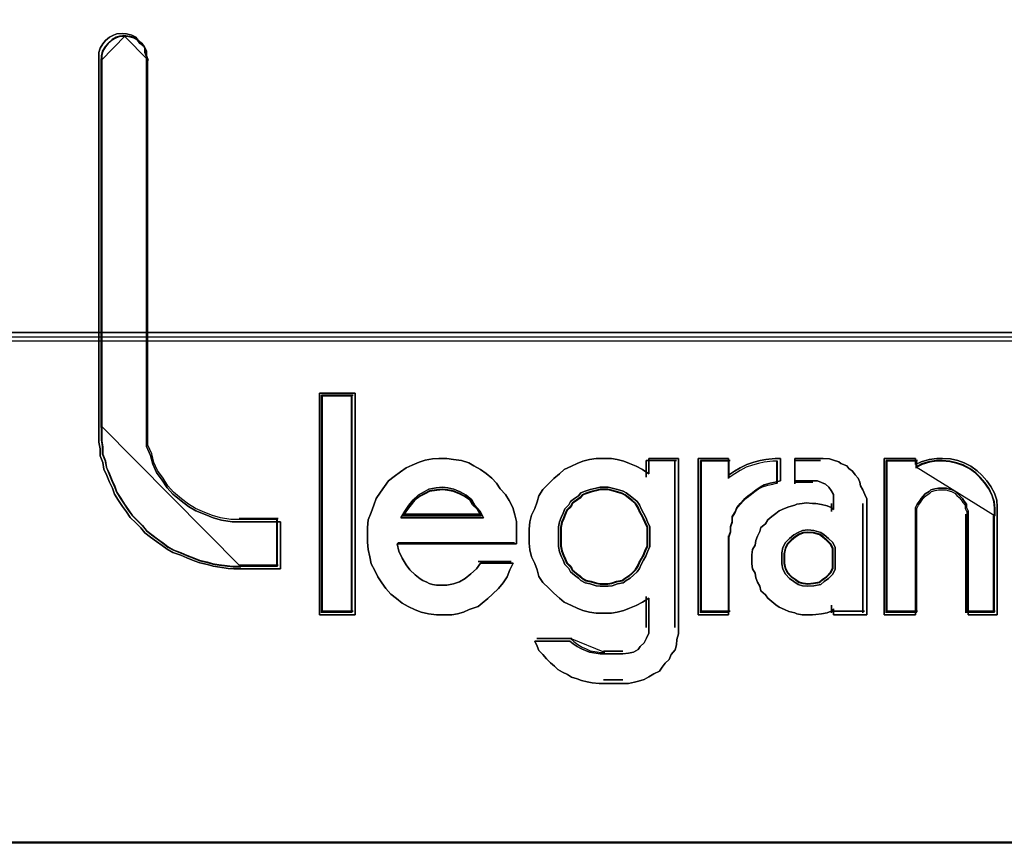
# Model space of a CAD drawing. Header units: millimetres. Extents: x -1290 to 1795, y -4192 to -1311.
# Tile 974 of 1056: x 1494.95 to 1497.07, y -2168.8 to -2167.03. Entities that reach past the tile are written whole.
import ezdxf

# ---------------------------------------------------------------- set-up
doc = ezdxf.new("R2010")
doc.units = ezdxf.units.MM
doc.layers.add('30', color=7, linetype='Continuous')
doc.layers.add('45', color=7, linetype='Continuous')
doc.layers.add('Aparatura', color=7, linetype='Continuous', lineweight=13)

# ---------------------------------------------------------------- blocks, each defined once
blk = doc.blocks.new('*U258')
at = {"layer": '30', "color": 7}
for points in [[(548.842747, -136.673578), (117.158256, -136.673578), (117.158256, -138.151425), (117.158256, -139.712923), (117.158256, -142.250357), (548.842747, -142.250357), (548.842747, -139.712923), (548.842747, -138.151425), (548.842747, -136.673578)], [(548.79978, -136.71667), (117.201224, -136.71667), (117.201224, -138.171678), (117.201224, -139.709045), (117.201224, -142.207266), (548.79978, -142.207266), (548.79978, -139.709045), (548.79978, -138.171678), (548.79978, -136.71667)], [(117.158256, -142.162378), (548.842747, -142.162378), (117.158256, -142.162378)]]:
    blk.add_lwpolyline(points, close=True, dxfattribs=at)
blk = doc.blocks.new('*U263')
at = {"layer": '45', "color": 7}
for points in [[(451.86441, -139.018069), (451.912638, -139.053511), (451.936752, -139.100768), (451.936752, -139.148025), (451.954837, -139.195281), (451.954837, -143.188464), (451.954837, -143.288884), (451.954837, -143.389304), (451.997037, -143.483817), (452.021151, -143.578331), (452.06335, -143.666937), (452.123635, -143.749636), (452.177892, -143.832335), (452.238177, -143.90322), (452.328604, -143.974105), (452.406975, -144.033175), (452.485345, -144.080432), (452.58783, -144.121781), (452.672229, -144.157224), (452.762656, -144.180852), (452.877198, -144.198573), (452.979682, -144.198573), (453.395649, -144.198573), (453.395649, -144.706582), (452.979682, -144.706582), (452.895283, -144.706582), (452.834998, -144.700675), (452.744571, -144.688861), (452.672229, -144.677046), (452.611944, -144.659325), (452.527545, -144.641604), (452.46726, -144.617976), (452.388889, -144.58844), (452.322576, -144.558905), (452.238177, -144.52937), (452.177892, -144.493927), (452.123635, -144.452578), (452.06335, -144.411228), (451.997037, -144.363971), (451.936752, -144.316715), (451.894552, -144.263551), (451.840296, -144.210388), (451.780011, -144.151317), (451.737811, -144.092246), (451.695612, -144.033175), (451.653412, -143.968197), (451.611213, -143.90322), (451.587099, -143.838242), (451.556956, -143.773264), (451.526814, -143.702379), (451.496671, -143.631494), (451.484614, -143.560609), (451.454472, -143.489724), (451.454472, -143.412932), (451.442415, -143.342048), (451.442415, -143.265256), (451.442415, -143.188464), (451.442415, -139.195281), (451.442415, -139.148025), (451.454472, -139.100768), (451.484614, -139.053511), (451.514757, -139.018069), (451.556956, -138.982626), (451.599156, -138.958998), (451.635327, -138.947184), (451.695612, -138.941277), (451.737811, -138.947184), (451.798096, -138.958998), (451.840296, -138.982626), (451.86441, -139.018069)], [(452.243813, -143.881453), (452.185407, -143.811341), (452.132841, -143.729543), (452.074435, -143.647746), (452.03355, -143.560105), (452.010188, -143.466622), (451.969303, -143.373139), (451.969303, -143.273814), (451.969303, -143.174488), (451.969303, -139.224831), (451.951782, -139.17809), (451.951782, -139.131348), (451.928419, -139.084607), (451.881694, -139.049551), (451.858331, -139.014495), (451.817447, -138.991124), (451.759041, -138.979438), (451.718156, -138.973596), (451.65975, -138.979438), (451.624706, -138.991124), (451.583822, -139.014495), (451.542938, -139.049551), (451.513734, -139.084607), (451.484531, -139.131348), (451.47285, -139.17809), (451.47285, -139.224831), (451.47285, -143.174488), (451.47285, -143.250443), (451.47285, -143.326398), (451.484531, -143.39651), (451.484531, -143.472465), (451.513734, -143.542577), (451.525416, -143.612689), (451.554619, -143.682802), (451.583822, -143.752914), (451.613025, -143.817183), (451.636388, -143.881453), (451.677272, -143.945723), (451.718156, -144.009992), (451.759041, -144.068419), (451.799925, -144.126846), (451.858331, -144.185273), (451.910897, -144.237857), (451.951782, -144.290441), (452.010188, -144.337183), (452.074435, -144.383924), (452.132841, -144.424823), (452.185407, -144.465722), (452.243813, -144.500778), (452.325582, -144.529991), (452.389829, -144.559205), (452.465757, -144.588418), (452.524163, -144.611789), (452.605932, -144.629317), (452.664338, -144.646845), (452.734426, -144.65853), (452.822035, -144.670216), (452.880441, -144.676059), (452.96221, -144.676059), (453.365214, -144.676059), (453.365214, -144.173587), (452.96221, -144.173587), (452.86292, -144.173587), (452.751948, -144.156059), (452.664338, -144.132689), (452.582569, -144.097632), (452.483279, -144.056734), (452.407351, -144.009992), (452.331422, -143.951565), (452.243813, -143.881453)], [(454.201291, -142.81414), (454.201291, -145.202136), (453.816373, -145.202136), (453.816373, -142.81414), (454.201291, -142.81414)], [(454.201291, -145.202136), (454.201291, -142.81414), (453.816373, -142.81414), (453.816373, -145.202136), (454.201291, -145.202136)], [(454.201291, -142.81414), (453.816373, -142.81414), (453.816373, -145.202136), (454.201291, -145.202136), (454.201291, -142.81414)], [(454.201291, -145.202136), (454.201291, -142.81414), (453.816373, -142.81414), (453.816373, -145.202136), (454.201291, -145.202136)], [(453.839647, -142.837481), (453.839647, -145.178795), (453.839647, -142.837481)], [(453.839647, -142.837481), (454.178017, -142.837481), (453.839647, -142.837481)], [(454.169065, -145.171613), (454.169065, -142.846459), (453.846809, -142.846459), (453.846809, -145.171613), (454.169065, -145.171613)], [(454.169065, -142.846459), (453.846809, -142.846459), (453.846809, -145.171613), (454.169065, -145.171613), (454.169065, -142.846459)], [(454.169065, -145.171613), (454.169065, -142.846459), (453.846809, -142.846459), (453.846809, -145.171613), (454.169065, -145.171613)], [(454.160114, -142.837481), (454.160114, -145.178795), (454.160114, -142.837481)], [(455.259151, -143.528304), (455.344218, -143.540433), (455.423209, -143.564692), (455.477895, -143.595015), (455.550809, -143.637467), (455.611572, -143.679919), (455.672334, -143.728436), (455.720944, -143.783017), (455.763477, -143.843664), (455.818163, -143.90431), (455.860697, -143.97102), (455.897154, -144.043796), (455.921459, -144.122636), (455.939688, -144.195411), (455.939688, -144.274251), (455.939688, -144.359155), (455.939688, -144.437995), (454.651528, -144.437995), (454.669757, -144.516835), (454.706214, -144.58961), (454.748748, -144.662386), (454.791281, -144.716967), (454.845967, -144.771549), (454.900653, -144.814001), (454.931035, -144.832195), (454.973568, -144.850389), (454.997873, -144.862518), (455.03433, -144.874647), (455.076864, -144.880712), (455.119397, -144.880712), (455.143702, -144.880712), (455.186236, -144.880712), (455.259151, -144.868582), (455.325989, -144.844324), (455.386751, -144.807936), (455.447514, -144.759419), (455.508276, -144.704838), (455.550809, -144.644192), (455.90323, -144.644192), (455.866773, -144.716967), (455.836392, -144.789742), (455.793858, -144.856453), (455.745248, -144.917099), (455.67841, -144.977745), (455.6298, -145.026262), (455.569038, -145.074779), (455.526504, -145.111167), (455.429285, -145.14149), (455.368523, -145.171813), (455.301684, -145.190007), (455.240922, -145.202136), (455.143702, -145.202136), (455.076864, -145.202136), (454.991797, -145.190007), (454.912806, -145.171813), (454.845967, -145.147554), (454.773053, -145.111167), (454.706214, -145.074779), (454.645452, -145.026262), (454.58469, -144.977745), (454.530004, -144.917099), (454.48747, -144.856453), (454.444937, -144.789742), (454.414556, -144.723032), (454.372022, -144.650256), (454.35987, -144.577481), (454.341641, -144.498641), (454.335565, -144.419801), (454.335565, -144.340961), (454.335565, -144.262122), (454.341641, -144.177217), (454.372022, -144.098377), (454.402403, -144.019537), (454.426708, -143.946762), (454.475318, -143.880051), (454.517851, -143.819405), (454.560385, -143.758759), (454.621147, -143.710242), (454.687986, -143.661725), (454.748748, -143.619273), (454.815586, -143.58895), (454.888501, -143.558627), (454.955339, -143.534369), (455.03433, -143.522239), (455.101169, -143.516175), (455.186236, -143.516175), (455.259151, -143.528304)], [(455.259151, -143.528304), (455.186236, -143.516175), (455.101169, -143.516175), (455.03433, -143.522239), (454.955339, -143.534369), (454.888501, -143.558627), (454.815586, -143.58895), (454.748748, -143.619273), (454.687986, -143.661725), (454.621147, -143.710242), (454.560385, -143.758759), (454.517851, -143.819405), (454.475318, -143.880051), (454.426708, -143.946762), (454.402403, -144.019537), (454.372022, -144.098377), (454.341641, -144.177217), (454.335565, -144.262122), (454.335565, -144.340961), (454.335565, -144.419801), (454.341641, -144.498641), (454.35987, -144.577481), (454.372022, -144.650256), (454.414556, -144.723032), (454.444937, -144.789742), (454.48747, -144.856453), (454.530004, -144.917099), (454.58469, -144.977745), (454.645452, -145.026262), (454.706214, -145.074779), (454.773053, -145.111167), (454.845967, -145.147554), (454.912806, -145.171813), (454.991797, -145.190007), (455.076864, -145.202136), (455.143702, -145.202136), (455.240922, -145.202136), (455.301684, -145.190007), (455.368523, -145.171813), (455.429285, -145.14149), (455.526504, -145.111167), (455.569038, -145.074779), (455.6298, -145.026262), (455.67841, -144.977745), (455.745248, -144.917099), (455.793858, -144.856453), (455.836392, -144.789742), (455.866773, -144.716967), (455.90323, -144.644192), (455.550809, -144.644192), (455.508276, -144.704838), (455.447514, -144.759419), (455.386751, -144.807936), (455.325989, -144.844324), (455.259151, -144.868582), (455.186236, -144.880712), (455.143702, -144.880712), (455.119397, -144.880712), (455.076864, -144.880712), (455.03433, -144.874647), (454.997873, -144.862518), (454.973568, -144.850389), (454.931035, -144.832195), (454.900653, -144.814001), (454.845967, -144.771549), (454.791281, -144.716967), (454.748748, -144.662386), (454.706214, -144.58961), (454.669757, -144.516835), (454.651528, -144.437995), (455.939688, -144.437995), (455.939688, -144.359155), (455.939688, -144.274251), (455.939688, -144.195411), (455.921459, -144.122636), (455.897154, -144.043796), (455.860697, -143.97102), (455.818163, -143.90431), (455.763477, -143.843664), (455.720944, -143.783017), (455.672334, -143.728436), (455.611572, -143.679919), (455.550809, -143.637467), (455.477895, -143.595015), (455.423209, -143.564692), (455.344218, -143.540433), (455.259151, -143.528304)], [(455.101169, -143.516175), (455.03433, -143.522239), (454.955339, -143.534369), (454.888501, -143.558627), (454.815586, -143.58895), (454.748748, -143.619273), (454.687986, -143.661725), (454.621147, -143.710242), (454.560385, -143.758759), (454.517851, -143.819405), (454.475318, -143.880051), (454.426708, -143.946762), (454.402403, -144.019537), (454.372022, -144.098377), (454.341641, -144.177217), (454.335565, -144.262122), (454.335565, -144.340961), (454.335565, -144.419801), (454.341641, -144.498641), (454.35987, -144.577481), (454.372022, -144.650256), (454.414556, -144.723032), (454.444937, -144.789742), (454.48747, -144.856453), (454.530004, -144.917099), (454.58469, -144.977745), (454.645452, -145.026262), (454.706214, -145.074779), (454.773053, -145.111167), (454.845967, -145.147554), (454.912806, -145.171813), (454.991797, -145.190007), (455.076864, -145.202136), (455.143702, -145.202136), (455.240922, -145.202136), (455.301684, -145.190007), (455.368523, -145.171813), (455.429285, -145.14149), (455.526504, -145.111167), (455.569038, -145.074779), (455.6298, -145.026262), (455.67841, -144.977745), (455.745248, -144.917099), (455.793858, -144.856453), (455.836392, -144.789742), (455.866773, -144.716967), (455.90323, -144.644192), (455.550809, -144.644192), (455.508276, -144.704838), (455.447514, -144.759419), (455.386751, -144.807936), (455.325989, -144.844324), (455.259151, -144.868582), (455.186236, -144.880712), (455.143702, -144.880712), (455.119397, -144.880712), (455.076864, -144.880712), (455.03433, -144.874647), (454.997873, -144.862518), (454.973568, -144.850389), (454.931035, -144.832195), (454.900653, -144.814001), (454.845967, -144.771549), (454.791281, -144.716967), (454.748748, -144.662386), (454.706214, -144.58961), (454.669757, -144.516835), (454.651528, -144.437995), (455.939688, -144.437995), (455.939688, -144.359155), (455.939688, -144.274251), (455.939688, -144.195411), (455.921459, -144.122636), (455.897154, -144.043796), (455.860697, -143.97102), (455.818163, -143.90431), (455.763477, -143.843664), (455.720944, -143.783017), (455.672334, -143.728436), (455.611572, -143.679919), (455.550809, -143.637467), (455.477895, -143.595015), (455.423209, -143.564692), (455.344218, -143.540433), (455.259151, -143.528304), (455.186236, -143.516175), (455.101169, -143.516175)], [(454.791281, -144.716967), (454.748748, -144.662386), (454.706214, -144.58961), (454.669757, -144.516835), (454.651528, -144.437995), (455.939688, -144.437995), (455.939688, -144.359155), (455.939688, -144.274251), (455.939688, -144.195411), (455.921459, -144.122636), (455.897154, -144.043796), (455.860697, -143.97102), (455.818163, -143.90431), (455.763477, -143.843664), (455.720944, -143.783017), (455.672334, -143.728436), (455.611572, -143.679919), (455.550809, -143.637467), (455.477895, -143.595015), (455.423209, -143.564692), (455.344218, -143.540433), (455.259151, -143.528304), (455.186236, -143.516175), (455.101169, -143.516175), (455.03433, -143.522239), (454.955339, -143.534369), (454.888501, -143.558627), (454.815586, -143.58895), (454.748748, -143.619273), (454.687986, -143.661725), (454.621147, -143.710242), (454.560385, -143.758759), (454.517851, -143.819405), (454.475318, -143.880051), (454.426708, -143.946762), (454.402403, -144.019537), (454.372022, -144.098377), (454.341641, -144.177217), (454.335565, -144.262122), (454.335565, -144.340961), (454.335565, -144.419801), (454.341641, -144.498641), (454.35987, -144.577481), (454.372022, -144.650256), (454.414556, -144.723032), (454.444937, -144.789742), (454.48747, -144.856453), (454.530004, -144.917099), (454.58469, -144.977745), (454.645452, -145.026262), (454.706214, -145.074779), (454.773053, -145.111167), (454.845967, -145.147554), (454.912806, -145.171813), (454.991797, -145.190007), (455.076864, -145.202136), (455.143702, -145.202136), (455.240922, -145.202136), (455.301684, -145.190007), (455.368523, -145.171813), (455.429285, -145.14149), (455.526504, -145.111167), (455.569038, -145.074779), (455.6298, -145.026262), (455.67841, -144.977745), (455.745248, -144.917099), (455.793858, -144.856453), (455.836392, -144.789742), (455.866773, -144.716967), (455.90323, -144.644192), (455.550809, -144.644192), (455.508276, -144.704838), (455.447514, -144.759419), (455.386751, -144.807936), (455.325989, -144.844324), (455.259151, -144.868582), (455.186236, -144.880712), (455.143702, -144.880712), (455.119397, -144.880712), (455.076864, -144.880712), (455.03433, -144.874647), (454.997873, -144.862518), (454.973568, -144.850389), (454.931035, -144.832195), (454.900653, -144.814001), (454.845967, -144.771549), (454.791281, -144.716967)], [(456.590214, -145.542594), (456.638802, -145.566575), (456.681317, -145.584561), (456.723832, -145.602547), (456.796715, -145.614538), (456.83923, -145.620533), (456.881745, -145.620533), (457.082172, -145.620533), (457.142908, -145.614538), (457.19757, -145.602547), (457.246159, -145.57257), (457.270453, -145.542594), (457.312968, -145.500626), (457.337262, -145.452664), (457.361556, -145.398706), (457.361556, -145.344748), (457.361556, -145.021001), (457.294747, -145.062968), (457.227938, -145.09894), (457.155055, -145.128916), (457.09432, -145.152898), (457.021437, -145.170884), (456.960701, -145.182874), (456.881745, -145.182874), (456.796715, -145.182874), (456.723832, -145.170884), (456.65095, -145.152898), (456.590214, -145.128916), (456.529478, -145.09894), (456.450522, -145.062968), (456.401934, -145.021001), (456.341198, -144.967043), (456.286536, -144.913085), (456.219727, -144.853132), (456.177212, -144.787183), (456.158991, -144.715239), (456.134697, -144.649291), (456.098255, -144.577347), (456.080035, -144.499408), (456.073961, -144.427464), (456.073961, -144.349525), (456.073961, -144.277581), (456.080035, -144.199641), (456.098255, -144.127698), (456.134697, -144.055754), (456.158991, -143.98381), (456.177212, -143.917861), (456.219727, -143.851913), (456.286536, -143.785964), (456.341198, -143.732006), (456.401934, -143.684044), (456.450522, -143.636081), (456.529478, -143.600109), (456.590214, -143.570133), (456.65095, -143.546151), (456.723832, -143.528165), (456.796715, -143.516175), (456.881745, -143.516175), (456.960701, -143.516175), (457.021437, -143.528165), (457.09432, -143.546151), (457.155055, -143.570133), (457.227938, -143.600109), (457.294747, -143.636081), (457.361556, -143.684044), (457.361556, -143.516175), (457.683455, -143.516175), (457.683455, -145.344748), (457.683455, -145.404701), (457.665234, -145.464655), (457.659161, -145.524608), (457.647014, -145.578566), (457.604499, -145.626528), (457.580204, -145.680486), (457.53769, -145.722453), (457.507322, -145.764421), (457.476954, -145.806388), (457.416218, -145.836365), (457.361556, -145.866341), (457.312968, -145.896318), (457.252232, -145.914304), (457.209717, -145.926294), (457.142908, -145.938285), (457.082172, -145.938285), (456.881745, -145.938285), (456.827083, -145.938285), (456.7542, -145.93229), (456.699538, -145.920299), (456.638802, -145.908308), (456.590214, -145.890322), (456.529478, -145.872336), (456.486963, -145.84236), (456.432301, -145.818379), (456.383713, -145.788402), (456.347272, -145.75243), (456.304757, -145.716458), (456.262242, -145.674491), (456.219727, -145.626528), (456.177212, -145.584561), (456.158991, -145.536598), (456.134697, -145.482641), (456.511258, -145.482641), (456.547699, -145.512617), (456.590214, -145.542594)], [(457.683455, -145.344748), (457.683455, -143.516175), (457.361556, -143.516175), (457.361556, -143.684044), (457.294747, -143.636081), (457.227938, -143.600109), (457.155055, -143.570133), (457.09432, -143.546151), (457.021437, -143.528165), (456.960701, -143.516175), (456.881745, -143.516175), (456.796715, -143.516175), (456.723832, -143.528165), (456.65095, -143.546151), (456.590214, -143.570133), (456.529478, -143.600109), (456.450522, -143.636081), (456.401934, -143.684044), (456.341198, -143.732006), (456.286536, -143.785964), (456.219727, -143.851913), (456.177212, -143.917861), (456.158991, -143.98381), (456.134697, -144.055754), (456.098255, -144.127698), (456.080035, -144.199641), (456.073961, -144.277581), (456.073961, -144.349525), (456.073961, -144.427464), (456.080035, -144.499408), (456.098255, -144.577347), (456.134697, -144.649291), (456.158991, -144.715239), (456.177212, -144.787183), (456.219727, -144.853132), (456.286536, -144.913085), (456.341198, -144.967043), (456.401934, -145.021001), (456.450522, -145.062968), (456.529478, -145.09894), (456.590214, -145.128916), (456.65095, -145.152898), (456.723832, -145.170884), (456.796715, -145.182874), (456.881745, -145.182874), (456.960701, -145.182874), (457.021437, -145.170884), (457.09432, -145.152898), (457.155055, -145.128916), (457.227938, -145.09894), (457.294747, -145.062968), (457.361556, -145.021001), (457.361556, -145.344748), (457.361556, -145.398706), (457.337262, -145.452664), (457.312968, -145.500626), (457.270453, -145.542594), (457.246159, -145.57257), (457.19757, -145.602547), (457.142908, -145.614538), (457.082172, -145.620533), (456.881745, -145.620533), (456.83923, -145.620533), (456.796715, -145.614538), (456.723832, -145.602547), (456.681317, -145.584561), (456.638802, -145.566575), (456.590214, -145.542594), (456.547699, -145.512617), (456.511258, -145.482641), (456.134697, -145.482641), (456.158991, -145.536598), (456.177212, -145.584561), (456.219727, -145.626528), (456.262242, -145.674491), (456.304757, -145.716458), (456.347272, -145.75243), (456.383713, -145.788402), (456.432301, -145.818379), (456.486963, -145.84236), (456.529478, -145.872336), (456.590214, -145.890322), (456.638802, -145.908308), (456.699538, -145.920299), (456.7542, -145.93229), (456.827083, -145.938285), (456.881745, -145.938285), (457.082172, -145.938285), (457.142908, -145.938285), (457.209717, -145.926294), (457.252232, -145.914304), (457.312968, -145.896318), (457.361556, -145.866341), (457.416218, -145.836365), (457.476954, -145.806388), (457.507322, -145.764421), (457.53769, -145.722453), (457.580204, -145.680486), (457.604499, -145.626528), (457.647014, -145.578566), (457.659161, -145.524608), (457.665234, -145.464655), (457.683455, -145.404701), (457.683455, -145.344748)], [(457.894712, -143.516175), (458.22154, -143.516175), (458.22154, -143.698113), (458.284392, -143.655661), (458.347243, -143.619273), (458.41638, -143.582885), (458.491802, -143.558627), (458.560938, -143.540433), (458.62379, -143.528304), (458.724352, -143.516175), (458.780919, -143.516175), (458.780919, -143.758759), (458.724352, -143.770888), (458.667786, -143.783017), (458.604934, -143.801211), (458.560938, -143.82547), (458.516942, -143.855793), (458.479231, -143.886116), (458.42895, -143.922503), (458.384954, -143.958891), (458.347243, -144.001343), (458.309532, -144.043796), (458.290677, -144.092313), (458.259251, -144.140829), (458.259251, -144.195411), (458.240396, -144.249992), (458.240396, -144.304574), (458.22154, -144.359155), (458.22154, -145.202136), (457.894712, -145.202136), (457.894712, -143.516175)], [(458.479231, -143.886116), (458.516942, -143.855793), (458.560938, -143.82547), (458.604934, -143.801211), (458.667786, -143.783017), (458.724352, -143.770888), (458.780919, -143.758759), (458.780919, -143.516175), (458.724352, -143.516175), (458.62379, -143.528304), (458.560938, -143.540433), (458.491802, -143.558627), (458.41638, -143.582885), (458.347243, -143.619273), (458.284392, -143.655661), (458.22154, -143.698113), (458.22154, -143.516175), (457.894712, -143.516175), (457.894712, -145.202136), (458.22154, -145.202136), (458.22154, -144.359155), (458.240396, -144.304574), (458.240396, -144.249992), (458.259251, -144.195411), (458.259251, -144.140829), (458.290677, -144.092313), (458.309532, -144.043796), (458.347243, -144.001343), (458.384954, -143.958891), (458.42895, -143.922503), (458.479231, -143.886116)], [(459.708302, -143.995279), (459.708302, -145.202136), (459.351326, -145.202136), (459.351326, -145.135425), (459.326706, -145.159684), (459.283623, -145.177877), (459.222075, -145.190007), (459.160528, -145.196071), (459.123599, -145.202136), (459.055897, -145.202136), (459.012813, -145.202136), (458.95742, -145.190007), (458.932801, -145.177877), (458.871254, -145.165748), (458.822016, -145.14149), (458.766623, -145.117231), (458.729694, -145.092973), (458.686611, -145.056585), (458.643527, -145.020198), (458.618908, -144.98381), (458.56967, -144.941358), (458.557361, -144.892841), (458.532742, -144.850389), (458.514277, -144.801872), (458.508123, -144.753355), (458.477349, -144.704838), (458.471194, -144.650256), (458.471194, -144.60174), (458.471194, -144.553223), (458.477349, -144.498641), (458.508123, -144.450124), (458.514277, -144.401608), (458.532742, -144.353091), (458.557361, -144.304574), (458.56967, -144.262122), (458.618908, -144.219669), (458.643527, -144.177217), (458.686611, -144.140829), (458.729694, -144.110506), (458.766623, -144.080183), (458.822016, -144.055925), (458.871254, -144.037731), (458.932801, -144.019537), (458.95742, -144.007408), (459.012813, -144.001343), (459.055897, -143.995279), (459.123599, -144.001343), (459.160528, -144.001343), (459.222075, -144.013473), (459.283623, -144.025602), (459.326706, -144.043796), (459.351326, -144.068054), (459.351326, -143.995279), (459.351326, -143.952827), (459.351326, -143.90431), (459.326706, -143.861857), (459.302087, -143.82547), (459.265159, -143.795147), (459.222075, -143.776953), (459.178992, -143.758759), (459.123599, -143.758759), (458.932801, -143.758759), (458.932801, -143.516175), (459.209766, -143.516175), (459.24054, -143.516175), (459.308242, -143.522239), (459.351326, -143.534369), (459.406718, -143.552562), (459.431338, -143.570756), (459.492885, -143.595015), (459.517504, -143.625338), (459.554433, -143.655661), (459.585207, -143.692048), (459.615981, -143.728436), (459.634445, -143.770888), (459.6406, -143.813341), (459.665219, -143.855793), (459.689838, -143.90431), (459.708302, -143.952827), (459.708302, -143.995279)], [(459.517504, -143.625338), (459.492885, -143.595015), (459.431338, -143.570756), (459.406718, -143.552562), (459.351326, -143.534369), (459.308242, -143.522239), (459.24054, -143.516175), (459.209766, -143.516175), (458.932801, -143.516175), (458.932801, -143.758759), (459.123599, -143.758759), (459.178992, -143.758759), (459.222075, -143.776953), (459.265159, -143.795147), (459.302087, -143.82547), (459.326706, -143.861857), (459.351326, -143.90431), (459.351326, -143.952827), (459.351326, -143.995279), (459.351326, -144.068054), (459.326706, -144.043796), (459.283623, -144.025602), (459.222075, -144.013473), (459.160528, -144.001343), (459.123599, -144.001343), (459.055897, -143.995279), (459.012813, -144.001343), (458.95742, -144.007408), (458.932801, -144.019537), (458.871254, -144.037731), (458.822016, -144.055925), (458.766623, -144.080183), (458.729694, -144.110506), (458.686611, -144.140829), (458.643527, -144.177217), (458.618908, -144.219669), (458.56967, -144.262122), (458.557361, -144.304574), (458.532742, -144.353091), (458.514277, -144.401608), (458.508123, -144.450124), (458.477349, -144.498641), (458.471194, -144.553223), (458.471194, -144.60174), (458.471194, -144.650256), (458.477349, -144.704838), (458.508123, -144.753355), (458.514277, -144.801872), (458.532742, -144.850389), (458.557361, -144.892841), (458.56967, -144.941358), (458.618908, -144.98381), (458.643527, -145.020198), (458.686611, -145.056585), (458.729694, -145.092973), (458.766623, -145.117231), (458.822016, -145.14149), (458.871254, -145.165748), (458.932801, -145.177877), (458.95742, -145.190007), (459.012813, -145.202136), (459.055897, -145.202136), (459.123599, -145.202136), (459.160528, -145.196071), (459.222075, -145.190007), (459.283623, -145.177877), (459.326706, -145.159684), (459.351326, -145.135425), (459.351326, -145.202136), (459.708302, -145.202136), (459.708302, -143.995279), (459.708302, -143.952827), (459.689838, -143.90431), (459.665219, -143.855793), (459.6406, -143.813341), (459.634445, -143.770888), (459.615981, -143.728436), (459.585207, -143.692048), (459.554433, -143.655661), (459.517504, -143.625338)], [(460.234456, -143.582885), (460.295941, -143.552562), (460.382021, -143.528304), (460.461953, -143.516175), (460.523438, -143.516175), (460.609518, -143.522239), (460.689449, -143.540433), (460.757083, -143.564692), (460.830866, -143.601079), (460.8985, -143.649596), (460.947689, -143.698113), (461.003026, -143.758759), (461.046066, -143.819405), (461.082957, -143.89218), (461.107551, -143.964956), (461.1137, -144.037731), (461.1137, -144.116571), (461.1137, -145.202136), (460.800123, -145.202136), (460.800123, -144.116571), (460.800123, -144.080183), (460.781678, -144.043796), (460.781678, -144.007408), (460.757083, -143.977085), (460.738638, -143.946762), (460.714043, -143.922503), (460.689449, -143.898245), (460.664855, -143.873987), (460.627964, -143.855793), (460.584924, -143.843664), (460.566478, -143.837599), (460.51729, -143.837599), (460.480398, -143.837599), (460.443507, -143.843664), (460.400467, -143.855793), (460.382021, -143.873987), (460.338981, -143.898245), (460.314387, -143.922503), (460.295941, -143.946762), (460.277496, -143.977085), (460.252902, -144.007408), (460.234456, -144.043796), (460.234456, -144.080183), (460.234456, -144.116571), (460.234456, -145.202136), (459.896285, -145.202136), (459.896285, -143.516175), (460.234456, -143.516175), (460.234456, -143.582885)], [(461.046066, -143.819405), (461.003026, -143.758759), (460.947689, -143.698113), (460.8985, -143.649596), (460.830866, -143.601079), (460.757083, -143.564692), (460.689449, -143.540433), (460.609518, -143.522239), (460.523438, -143.516175), (460.461953, -143.516175), (460.382021, -143.528304), (460.295941, -143.552562), (460.234456, -143.582885), (460.234456, -143.516175), (459.896285, -143.516175), (459.896285, -145.202136), (460.234456, -145.202136), (460.234456, -144.116571), (460.234456, -144.080183), (460.234456, -144.043796), (460.252902, -144.007408), (460.277496, -143.977085), (460.295941, -143.946762), (460.314387, -143.922503), (460.338981, -143.898245), (460.382021, -143.873987), (460.400467, -143.855793), (460.443507, -143.843664), (460.480398, -143.837599), (460.51729, -143.837599), (460.566478, -143.837599), (460.584924, -143.843664), (460.627964, -143.855793), (460.664855, -143.873987), (460.689449, -143.898245), (460.714043, -143.922503), (460.738638, -143.946762), (460.757083, -143.977085), (460.781678, -144.007408), (460.781678, -144.043796), (460.800123, -144.080183), (460.800123, -144.116571), (460.800123, -145.202136), (461.1137, -145.202136), (461.1137, -144.116571), (461.1137, -144.037731), (461.107551, -143.964956), (461.082957, -143.89218), (461.046066, -143.819405)], [(457.334343, -143.539516), (457.334343, -143.719065), (457.334343, -143.539516)], [(457.334343, -143.539516), (457.660181, -143.539516), (457.334343, -143.539516)], [(457.644068, -143.539516), (457.644068, -145.336797), (457.644068, -143.539516)], [(457.917986, -143.539516), (457.917986, -145.178795), (457.917986, -143.539516)], [(457.917986, -143.539516), (458.238453, -143.539516), (457.917986, -143.539516)], [(458.468337, -143.903244), (458.503381, -143.874019), (458.544267, -143.844794), (458.585152, -143.821414), (458.643559, -143.803879), (458.696126, -143.792189), (458.748693, -143.780499), (458.748693, -143.546698), (458.696126, -143.546698), (458.602674, -143.558388), (458.544267, -143.570078), (458.480019, -143.587613), (458.40993, -143.610993), (458.345681, -143.646063), (458.287274, -143.681133), (458.228866, -143.722048), (458.228866, -143.546698), (457.925148, -143.546698), (457.925148, -145.171613), (458.228866, -145.171613), (458.228866, -144.359155), (458.246389, -144.30655), (458.246389, -144.253945), (458.263911, -144.20134), (458.263911, -144.148735), (458.293115, -144.101975), (458.310637, -144.055214), (458.345681, -144.014299), (458.380726, -143.973384), (458.421611, -143.938314), (458.468337, -143.903244)], [(458.22055, -143.539516), (458.22055, -143.731633), (458.22055, -143.539516)], [(458.739741, -143.539516), (458.739741, -143.789089), (458.739741, -143.539516)], [(458.933095, -143.539516), (458.933095, -143.789089), (458.933095, -143.539516)], [(459.212385, -143.539516), (458.933095, -143.539516), (459.212385, -143.539516)], [(459.919559, -143.539516), (459.919559, -145.178795), (459.919559, -143.539516)], [(459.919559, -143.539516), (460.256139, -143.539516), (459.919559, -143.539516)], [(461.019012, -143.838949), (460.978124, -143.780499), (460.925554, -143.722048), (460.878825, -143.675288), (460.814572, -143.628528), (460.744479, -143.593458), (460.680226, -143.570078), (460.604292, -143.552543), (460.522516, -143.546698), (460.464105, -143.546698), (460.38817, -143.558388), (460.306394, -143.581768), (460.247983, -143.610993), (460.247983, -143.546698), (459.926721, -143.546698), (459.926721, -145.171613), (460.247983, -145.171613), (460.247983, -144.125355), (460.247983, -144.090285), (460.247983, -144.055214), (460.265506, -144.020144), (460.288871, -143.990919), (460.306394, -143.961694), (460.323917, -143.938314), (460.347282, -143.914934), (460.38817, -143.891554), (460.405693, -143.874019), (460.446581, -143.862329), (460.481628, -143.856484), (460.516675, -143.856484), (460.563404, -143.856484), (460.580927, -143.862329), (460.621815, -143.874019), (460.656862, -143.891554), (460.680226, -143.914934), (460.703591, -143.938314), (460.726955, -143.961694), (460.744479, -143.990919), (460.767843, -144.020144), (460.767843, -144.055214), (460.785367, -144.090285), (460.785367, -144.125355), (460.785367, -145.171613), (461.083264, -145.171613), (461.083264, -144.125355), (461.083264, -144.049369), (461.077423, -143.979229), (461.054059, -143.909089), (461.019012, -143.838949)], [(461.090426, -144.133822), (461.090426, -144.055782), (461.084479, -143.983745), (461.060691, -143.911708), (461.02501, -143.83967), (460.983382, -143.77964), (460.929861, -143.719609), (460.882286, -143.671584), (460.81687, -143.623559), (460.745508, -143.587541), (460.680093, -143.563528), (460.602784, -143.545519), (460.519528, -143.539516), (460.460059, -143.539516), (460.38275, -143.551522), (460.299494, -143.575535), (460.240026, -143.60555), (461.090426, -144.133822)], [(460.240026, -143.539516), (460.240026, -143.620313), (460.240026, -143.539516)], [(455.583415, -144.157163), (455.545742, -144.084953), (455.489234, -144.019965), (455.45784, -143.962197), (455.395053, -143.91165), (455.332266, -143.875545), (455.2632, -143.846661), (455.200413, -143.832219), (455.143905, -143.824998), (455.074839, -143.832219), (454.993216, -143.846661), (454.942986, -143.875545), (454.880199, -143.91165), (454.823691, -143.962197), (454.77974, -144.019965), (454.735789, -144.084953), (454.691838, -144.157163), (455.583415, -144.157163)], [(455.143905, -143.824998), (455.200413, -143.832219), (455.2632, -143.846661), (455.332266, -143.875545), (455.395053, -143.91165), (455.45784, -143.962197), (455.489234, -144.019965), (455.545742, -144.084953), (455.583415, -144.157163), (454.691838, -144.157163), (454.735789, -144.084953), (454.77974, -144.019965), (454.823691, -143.962197), (454.880199, -143.91165), (454.942986, -143.875545), (454.993216, -143.846661), (455.074839, -143.832219), (455.143905, -143.824998)], [(455.143905, -143.824998), (455.200413, -143.832219), (455.2632, -143.846661), (455.332266, -143.875545), (455.395053, -143.91165), (455.45784, -143.962197), (455.489234, -144.019965), (455.545742, -144.084953), (455.583415, -144.157163), (454.691838, -144.157163), (454.735789, -144.084953), (454.77974, -144.019965), (454.823691, -143.962197), (454.880199, -143.91165), (454.942986, -143.875545), (454.993216, -143.846661), (455.074839, -143.832219), (455.143905, -143.824998)], [(455.583415, -144.157163), (454.691838, -144.157163), (454.735789, -144.084953), (454.77974, -144.019965), (454.823691, -143.962197), (454.880199, -143.91165), (454.942986, -143.875545), (454.993216, -143.846661), (455.074839, -143.832219), (455.143905, -143.824998), (455.200413, -143.832219), (455.2632, -143.846661), (455.332266, -143.875545), (455.395053, -143.91165), (455.45784, -143.962197), (455.489234, -144.019965), (455.545742, -144.084953), (455.583415, -144.157163)], [(457.37373, -144.359155), (457.37373, -144.303255), (457.37373, -144.253566), (457.348802, -144.197666), (457.330106, -144.154188), (457.305177, -144.104499), (457.280249, -144.061021), (457.261552, -144.017543), (457.236624, -143.980276), (457.199231, -143.949221), (457.161839, -143.918165), (457.118214, -143.88711), (457.087053, -143.868476), (457.024732, -143.849843), (456.968643, -143.837421), (456.925018, -143.824998), (456.881394, -143.824998), (456.837769, -143.824998), (456.794144, -143.837421), (456.731823, -143.849843), (456.675734, -143.868476), (456.632109, -143.88711), (456.607181, -143.918165), (456.563556, -143.949221), (456.519931, -143.980276), (456.501235, -144.017543), (456.45761, -144.061021), (456.438914, -144.104499), (456.420217, -144.154188), (456.401521, -144.197666), (456.389057, -144.253566), (456.389057, -144.303255), (456.389057, -144.359155), (456.389057, -144.415055), (456.389057, -144.464744), (456.401521, -144.520645), (456.420217, -144.570334), (456.438914, -144.613812), (456.45761, -144.657289), (456.501235, -144.700767), (456.519931, -144.738034), (456.563556, -144.775301), (456.607181, -144.806357), (456.632109, -144.831201), (456.675734, -144.856046), (456.731823, -144.868468), (456.794144, -144.887101), (456.837769, -144.893312), (456.881394, -144.893312), (456.925018, -144.893312), (456.968643, -144.887101), (457.024732, -144.868468), (457.087053, -144.856046), (457.118214, -144.831201), (457.161839, -144.806357), (457.199231, -144.775301), (457.236624, -144.738034), (457.261552, -144.700767), (457.280249, -144.657289), (457.305177, -144.613812), (457.330106, -144.570334), (457.348802, -144.520645), (457.37373, -144.464744), (457.37373, -144.415055), (457.37373, -144.359155)], [(456.881394, -143.824998), (456.925018, -143.824998), (456.968643, -143.837421), (457.024732, -143.849843), (457.087053, -143.868476), (457.118214, -143.88711), (457.161839, -143.918165), (457.199231, -143.949221), (457.236624, -143.980276), (457.261552, -144.017543), (457.280249, -144.061021), (457.305177, -144.104499), (457.330106, -144.154188), (457.348802, -144.197666), (457.37373, -144.253566), (457.37373, -144.303255), (457.37373, -144.359155), (457.37373, -144.415055), (457.37373, -144.464744), (457.348802, -144.520645), (457.330106, -144.570334), (457.305177, -144.613812), (457.280249, -144.657289), (457.261552, -144.700767), (457.236624, -144.738034), (457.199231, -144.775301), (457.161839, -144.806357), (457.118214, -144.831201), (457.087053, -144.856046), (457.024732, -144.868468), (456.968643, -144.887101), (456.925018, -144.893312), (456.881394, -144.893312), (456.837769, -144.893312), (456.794144, -144.887101), (456.731823, -144.868468), (456.675734, -144.856046), (456.632109, -144.831201), (456.607181, -144.806357), (456.563556, -144.775301), (456.519931, -144.738034), (456.501235, -144.700767), (456.45761, -144.657289), (456.438914, -144.613812), (456.420217, -144.570334), (456.401521, -144.520645), (456.389057, -144.464744), (456.389057, -144.415055), (456.389057, -144.359155), (456.389057, -144.303255), (456.389057, -144.253566), (456.401521, -144.197666), (456.420217, -144.154188), (456.438914, -144.104499), (456.45761, -144.061021), (456.501235, -144.017543), (456.519931, -143.980276), (456.563556, -143.949221), (456.607181, -143.918165), (456.632109, -143.88711), (456.675734, -143.868476), (456.731823, -143.849843), (456.794144, -143.837421), (456.837769, -143.824998), (456.881394, -143.824998)], [(457.348802, -144.197666), (457.37373, -144.253566), (457.37373, -144.303255), (457.37373, -144.359155), (457.37373, -144.415055), (457.37373, -144.464744), (457.348802, -144.520645), (457.330106, -144.570334), (457.305177, -144.613812), (457.280249, -144.657289), (457.261552, -144.700767), (457.236624, -144.738034), (457.199231, -144.775301), (457.161839, -144.806357), (457.118214, -144.831201), (457.087053, -144.856046), (457.024732, -144.868468), (456.968643, -144.887101), (456.925018, -144.893312), (456.881394, -144.893312), (456.837769, -144.893312), (456.794144, -144.887101), (456.731823, -144.868468), (456.675734, -144.856046), (456.632109, -144.831201), (456.607181, -144.806357), (456.563556, -144.775301), (456.519931, -144.738034), (456.501235, -144.700767), (456.45761, -144.657289), (456.438914, -144.613812), (456.420217, -144.570334), (456.401521, -144.520645), (456.389057, -144.464744), (456.389057, -144.415055), (456.389057, -144.359155), (456.389057, -144.303255), (456.389057, -144.253566), (456.401521, -144.197666), (456.420217, -144.154188), (456.438914, -144.104499), (456.45761, -144.061021), (456.501235, -144.017543), (456.519931, -143.980276), (456.563556, -143.949221), (456.607181, -143.918165), (456.632109, -143.88711), (456.675734, -143.868476), (456.731823, -143.849843), (456.794144, -143.837421), (456.837769, -143.824998), (456.881394, -143.824998), (456.925018, -143.824998), (456.968643, -143.837421), (457.024732, -143.849843), (457.087053, -143.868476), (457.118214, -143.88711), (457.161839, -143.918165), (457.199231, -143.949221), (457.236624, -143.980276), (457.261552, -144.017543), (457.280249, -144.061021), (457.305177, -144.104499), (457.330106, -144.154188), (457.348802, -144.197666)], [(458.933095, -143.772929), (459.13003, -143.772929), (458.933095, -143.772929)], [(455.560141, -144.133822), (455.524435, -144.07176), (455.470877, -144.015905), (455.441122, -143.966256), (455.381613, -143.922813), (455.322104, -143.891783), (455.256644, -143.866958), (455.197135, -143.854546), (455.143577, -143.84834), (455.078117, -143.854546), (455.000755, -143.866958), (454.953148, -143.891783), (454.893639, -143.922813), (454.840081, -143.966256), (454.798424, -144.015905), (454.756768, -144.07176), (454.715112, -144.133822), (455.560141, -144.133822)], [(455.552979, -144.12664), (455.517879, -144.067701), (455.465229, -144.014656), (455.435978, -143.967505), (455.377478, -143.926248), (455.318978, -143.896779), (455.254627, -143.873203), (455.196127, -143.861415), (455.143476, -143.855522), (455.079126, -143.861415), (455.003075, -143.873203), (454.956275, -143.896779), (454.897774, -143.926248), (454.845124, -143.967505), (454.804174, -144.014656), (454.763223, -144.067701), (454.722273, -144.12664), (455.552979, -144.12664)], [(456.881394, -144.869971), (456.922956, -144.869971), (456.964519, -144.864031), (457.017956, -144.846212), (457.077331, -144.834333), (457.107019, -144.810574), (457.148581, -144.786815), (457.184206, -144.757116), (457.219831, -144.721478), (457.243581, -144.68584), (457.261394, -144.644262), (457.285144, -144.602684), (457.308894, -144.561106), (457.326706, -144.513588), (457.350456, -144.46013), (457.350456, -144.412613), (457.350456, -144.359155), (457.350456, -144.305698), (457.350456, -144.25818), (457.326706, -144.204723), (457.308894, -144.163145), (457.285144, -144.115627), (457.261394, -144.074049), (457.243581, -144.032471), (457.219831, -143.996833), (457.184206, -143.967134), (457.148581, -143.937435), (457.107019, -143.907737), (457.077331, -143.889918), (457.017956, -143.872098), (456.964519, -143.860219), (456.922956, -143.84834), (456.881394, -143.84834), (456.839831, -143.84834), (456.798269, -143.860219), (456.738894, -143.872098), (456.685456, -143.889918), (456.643893, -143.907737), (456.620143, -143.937435), (456.578581, -143.967134), (456.537018, -143.996833), (456.519206, -144.032471), (456.477643, -144.074049), (456.459831, -144.115627), (456.442018, -144.163145), (456.424206, -144.204723), (456.412331, -144.25818), (456.412331, -144.305698), (456.412331, -144.359155), (456.412331, -144.412613), (456.412331, -144.46013), (456.424206, -144.513588), (456.442018, -144.561106), (456.459831, -144.602684), (456.477643, -144.644262), (456.519206, -144.68584), (456.537018, -144.721478), (456.578581, -144.757116), (456.620143, -144.786815), (456.643893, -144.810574), (456.685456, -144.834333), (456.738894, -144.846212), (456.798269, -144.864031), (456.839831, -144.869971), (456.881394, -144.869971)], [(457.343295, -144.359155), (457.343295, -144.306449), (457.343295, -144.2596), (457.319908, -144.206894), (457.302367, -144.1659), (457.27898, -144.119051), (457.255592, -144.078057), (457.238052, -144.037064), (457.214664, -144.001927), (457.179583, -143.972646), (457.144502, -143.943365), (457.103574, -143.914084), (457.07434, -143.896515), (457.015871, -143.878946), (456.96325, -143.867234), (456.922322, -143.855522), (456.881394, -143.855522), (456.840466, -143.855522), (456.799538, -143.867234), (456.741069, -143.878946), (456.688447, -143.896515), (456.647519, -143.914084), (456.624132, -143.943365), (456.583204, -143.972646), (456.542276, -144.001927), (456.524736, -144.037064), (456.483808, -144.078057), (456.466267, -144.119051), (456.448726, -144.1659), (456.431186, -144.206894), (456.419492, -144.2596), (456.419492, -144.306449), (456.419492, -144.359155), (456.419492, -144.411861), (456.419492, -144.458711), (456.431186, -144.511417), (456.448726, -144.558266), (456.466267, -144.59926), (456.483808, -144.640253), (456.524736, -144.681247), (456.542276, -144.716384), (456.583204, -144.751521), (456.624132, -144.780802), (456.647519, -144.804227), (456.688447, -144.827652), (456.741069, -144.839364), (456.799538, -144.856933), (456.840466, -144.862789), (456.881394, -144.862789), (456.922322, -144.862789), (456.96325, -144.856933), (457.015871, -144.839364), (457.07434, -144.827652), (457.103574, -144.804227), (457.144502, -144.780802), (457.179583, -144.751521), (457.214664, -144.716384), (457.238052, -144.681247), (457.255592, -144.640253), (457.27898, -144.59926), (457.302367, -144.558266), (457.319908, -144.511417), (457.343295, -144.458711), (457.343295, -144.411861), (457.343295, -144.359155)], [(459.328755, -144.000956), (459.328755, -144.087139), (459.328755, -144.000956)], [(459.667125, -144.000956), (459.667125, -145.178795), (459.667125, -144.000956)], [(454.715112, -144.117662), (455.560141, -144.117662), (454.715112, -144.117662)], [(460.240026, -144.117662), (460.240026, -145.178795), (460.240026, -144.117662)], [(460.77712, -144.117662), (460.77712, -145.178795), (460.77712, -144.117662)], [(461.074313, -144.117662), (461.074313, -145.178795), (461.074313, -144.117662)], [(458.22055, -144.351076), (458.22055, -145.178795), (458.22055, -144.351076)], [(459.369932, -144.593138), (459.369932, -144.534408), (459.369932, -144.475678), (459.343729, -144.423474), (459.297872, -144.377796), (459.252016, -144.338642), (459.21271, -144.31254), (459.14065, -144.292964), (459.075141, -144.286438), (459.016182, -144.292964), (458.970326, -144.31254), (458.924469, -144.338642), (458.878613, -144.377796), (458.832756, -144.423474), (458.806553, -144.475678), (458.793451, -144.534408), (458.793451, -144.593138), (458.793451, -144.651868), (458.806553, -144.710597), (458.832756, -144.762802), (458.878613, -144.80848), (458.924469, -144.841108), (458.970326, -144.873736), (459.016182, -144.886787), (459.075141, -144.893312), (459.14065, -144.886787), (459.21271, -144.873736), (459.252016, -144.841108), (459.297872, -144.80848), (459.343729, -144.762802), (459.369932, -144.710597), (459.369932, -144.651868), (459.369932, -144.593138)], [(459.075141, -144.286438), (459.14065, -144.292964), (459.21271, -144.31254), (459.252016, -144.338642), (459.297872, -144.377796), (459.343729, -144.423474), (459.369932, -144.475678), (459.369932, -144.534408), (459.369932, -144.593138), (459.369932, -144.651868), (459.369932, -144.710597), (459.343729, -144.762802), (459.297872, -144.80848), (459.252016, -144.841108), (459.21271, -144.873736), (459.14065, -144.886787), (459.075141, -144.893312), (459.016182, -144.886787), (458.970326, -144.873736), (458.924469, -144.841108), (458.878613, -144.80848), (458.832756, -144.762802), (458.806553, -144.710597), (458.793451, -144.651868), (458.793451, -144.593138), (458.793451, -144.534408), (458.806553, -144.475678), (458.832756, -144.423474), (458.878613, -144.377796), (458.924469, -144.338642), (458.970326, -144.31254), (459.016182, -144.292964), (459.075141, -144.286438)], [(459.369932, -144.475678), (459.369932, -144.534408), (459.369932, -144.593138), (459.369932, -144.651868), (459.369932, -144.710597), (459.343729, -144.762802), (459.297872, -144.80848), (459.252016, -144.841108), (459.21271, -144.873736), (459.14065, -144.886787), (459.075141, -144.893312), (459.016182, -144.886787), (458.970326, -144.873736), (458.924469, -144.841108), (458.878613, -144.80848), (458.832756, -144.762802), (458.806553, -144.710597), (458.793451, -144.651868), (458.793451, -144.593138), (458.793451, -144.534408), (458.806553, -144.475678), (458.832756, -144.423474), (458.878613, -144.377796), (458.924469, -144.338642), (458.970326, -144.31254), (459.016182, -144.292964), (459.075141, -144.286438), (459.14065, -144.292964), (459.21271, -144.31254), (459.252016, -144.338642), (459.297872, -144.377796), (459.343729, -144.423474), (459.369932, -144.475678)], [(459.346658, -144.592887), (459.346658, -144.538675), (459.346658, -144.484463), (459.32257, -144.436274), (459.280417, -144.394109), (459.238263, -144.357968), (459.202131, -144.333874), (459.135889, -144.315803), (459.07567, -144.309779), (459.021472, -144.315803), (458.979318, -144.333874), (458.937164, -144.357968), (458.89501, -144.394109), (458.852857, -144.436274), (458.828769, -144.484463), (458.816725, -144.538675), (458.816725, -144.592887), (458.816725, -144.647099), (458.828769, -144.701311), (458.852857, -144.7495), (458.89501, -144.791665), (458.937164, -144.821782), (458.979318, -144.8519), (459.021472, -144.863947), (459.07567, -144.869971), (459.135889, -144.863947), (459.202131, -144.8519), (459.238263, -144.821782), (459.280417, -144.791665), (459.32257, -144.7495), (459.346658, -144.701311), (459.346658, -144.647099), (459.346658, -144.592887)], [(459.339497, -144.59281), (459.339497, -144.539988), (459.339497, -144.487166), (459.31606, -144.440213), (459.275046, -144.399129), (459.234031, -144.363914), (459.198876, -144.340438), (459.134424, -144.32283), (459.075832, -144.316961), (459.023099, -144.32283), (458.982085, -144.340438), (458.94107, -144.363914), (458.900056, -144.399129), (458.859041, -144.440213), (458.835605, -144.487166), (458.823886, -144.539988), (458.823886, -144.59281), (458.823886, -144.645632), (458.835605, -144.698454), (458.859041, -144.745407), (458.900056, -144.786491), (458.94107, -144.815836), (458.982085, -144.845182), (459.023099, -144.85692), (459.075832, -144.862789), (459.134424, -144.85692), (459.198876, -144.845182), (459.234031, -144.815836), (459.275046, -144.786491), (459.31606, -144.745407), (459.339497, -144.698454), (459.339497, -144.645632), (459.339497, -144.59281)], [(454.661402, -144.426486), (455.916413, -144.426486), (454.661402, -144.426486)], [(455.526125, -144.625785), (455.880607, -144.625785), (455.526125, -144.625785)], [(457.334343, -145.004632), (457.334343, -145.336797), (457.334343, -145.004632)], [(459.328755, -145.097998), (459.328755, -145.178795), (459.328755, -145.097998)], [(453.839647, -145.162635), (454.178017, -145.162635), (453.839647, -145.162635)], [(457.917986, -145.162635), (458.238453, -145.162635), (457.917986, -145.162635)], [(459.328755, -145.162635), (459.685028, -145.162635), (459.328755, -145.162635)], [(459.919559, -145.162635), (460.256139, -145.162635), (459.919559, -145.162635)], [(460.77712, -145.162635), (461.090426, -145.162635), (460.77712, -145.162635)], [(456.156316, -145.455299), (456.534072, -145.455299), (456.156316, -145.455299)], [(456.51796, -145.455299), (456.554588, -145.488086), (456.59732, -145.520874), (456.646158, -145.547103), (456.688891, -145.566776), (456.731623, -145.586448), (456.80488, -145.599563), (456.847612, -145.60612), (456.890345, -145.60612), (456.51796, -145.455299)], [(456.874232, -145.589961), (457.083699, -145.589961), (456.874232, -145.589961)], [(457.083699, -145.898784), (456.874232, -145.898784), (457.083699, -145.898784)], [(450.405822, -147.647587), (468.403865, -147.647587), (450.405822, -147.647587)]]:
    blk.add_lwpolyline(points, close=True, dxfattribs=at)
at = {"layer": '45', "color": 1}
for points in [[(452.238177, -143.90322), (452.177892, -143.832335), (452.123635, -143.749636), (452.06335, -143.666937), (452.021151, -143.578331), (451.997037, -143.483817), (451.954837, -143.389304), (451.954837, -143.288884), (451.954837, -143.188464), (451.954837, -139.195281), (451.936752, -139.148025), (451.936752, -139.100768), (451.912638, -139.053511), (451.86441, -139.018069), (451.840296, -138.982626), (451.798096, -138.958998), (451.737811, -138.947184), (451.695612, -138.941277), (451.635327, -138.947184), (451.599156, -138.958998), (451.556956, -138.982626), (451.514757, -139.018069), (451.484614, -139.053511), (451.454472, -139.100768), (451.442415, -139.148025), (451.442415, -139.195281), (451.442415, -143.188464), (451.442415, -143.265256), (451.442415, -143.342048), (451.454472, -143.412932), (451.454472, -143.489724), (451.484614, -143.560609), (451.496671, -143.631494), (451.526814, -143.702379), (451.556956, -143.773264), (451.587099, -143.838242), (451.611213, -143.90322), (451.653412, -143.968197), (451.695612, -144.033175), (451.737811, -144.092246), (451.780011, -144.151317), (451.840296, -144.210388), (451.894552, -144.263551), (451.936752, -144.316715), (451.997037, -144.363971), (452.06335, -144.411228), (452.123635, -144.452578), (452.177892, -144.493927), (452.238177, -144.52937), (452.322576, -144.558905), (452.388889, -144.58844), (452.46726, -144.617976), (452.527545, -144.641604), (452.611944, -144.659325), (452.672229, -144.677046), (452.744571, -144.688861), (452.834998, -144.700675), (452.895283, -144.706582), (452.979682, -144.706582), (453.395649, -144.706582), (453.395649, -144.198573), (452.979682, -144.198573), (452.877198, -144.198573), (452.762656, -144.180852), (452.672229, -144.157224), (452.58783, -144.121781), (452.485345, -144.080432), (452.406975, -144.033175), (452.328604, -143.974105), (452.238177, -143.90322)], [(451.727075, -138.964618), (451.66484, -138.970882), (451.627499, -138.983408), (451.583935, -139.008462), (451.54037, -139.046041), (451.509253, -139.083621), (451.478136, -139.133728), (451.465689, -139.183835), (451.465689, -139.233941), (451.727075, -138.964618)], [(451.977719, -139.233941), (451.959108, -139.183835), (451.959108, -139.133728), (451.934293, -139.083621), (451.884664, -139.046041), (451.85985, -139.008462), (451.816424, -138.983408), (451.754388, -138.970882), (451.710962, -138.964618), (451.977719, -139.233941)], [(451.465689, -139.215986), (451.465689, -143.182214), (451.465689, -139.215986)], [(451.961606, -139.215986), (451.961606, -143.182214), (451.961606, -139.215986)], [(454.201291, -142.81414), (453.816373, -142.81414), (453.816373, -145.202136), (454.201291, -145.202136), (454.201291, -142.81414)], [(454.169065, -142.846459), (453.846809, -142.846459), (453.846809, -145.171613), (454.169065, -145.171613), (454.169065, -142.846459)], [(451.465689, -143.164259), (451.465689, -143.241095), (451.465689, -143.317931), (451.477484, -143.388856), (451.477484, -143.465692), (451.506971, -143.536617), (451.518766, -143.607542), (451.548254, -143.678467), (451.577741, -143.749392), (451.607229, -143.814407), (451.630819, -143.879422), (451.672102, -143.944436), (451.713384, -144.009451), (451.754667, -144.068556), (451.795949, -144.12766), (451.854924, -144.186764), (451.908002, -144.239958), (451.949285, -144.293152), (452.00826, -144.340435), (452.073132, -144.387719), (452.132107, -144.429092), (452.185185, -144.470465), (452.24416, -144.505928), (452.326725, -144.53548), (452.391598, -144.565032), (452.468266, -144.594584), (452.527241, -144.618226), (452.609806, -144.635957), (452.668781, -144.653688), (452.739551, -144.665509), (452.828014, -144.67733), (452.886989, -144.68324), (452.969554, -144.68324), (451.465689, -143.164259)], [(455.939688, -144.437995), (455.939688, -144.359155), (455.939688, -144.274251), (455.939688, -144.195411), (455.921459, -144.122636), (455.897154, -144.043796), (455.860697, -143.97102), (455.818163, -143.90431), (455.763477, -143.843664), (455.720944, -143.783017), (455.672334, -143.728436), (455.611572, -143.679919), (455.550809, -143.637467), (455.477895, -143.595015), (455.423209, -143.564692), (455.344218, -143.540433), (455.259151, -143.528304), (455.186236, -143.516175), (455.101169, -143.516175), (455.03433, -143.522239), (454.955339, -143.534369), (454.888501, -143.558627), (454.815586, -143.58895), (454.748748, -143.619273), (454.687986, -143.661725), (454.621147, -143.710242), (454.560385, -143.758759), (454.517851, -143.819405), (454.475318, -143.880051), (454.426708, -143.946762), (454.402403, -144.019537), (454.372022, -144.098377), (454.341641, -144.177217), (454.335565, -144.262122), (454.335565, -144.340961), (454.335565, -144.419801), (454.341641, -144.498641), (454.35987, -144.577481), (454.372022, -144.650256), (454.414556, -144.723032), (454.444937, -144.789742), (454.48747, -144.856453), (454.530004, -144.917099), (454.58469, -144.977745), (454.645452, -145.026262), (454.706214, -145.074779), (454.773053, -145.111167), (454.845967, -145.147554), (454.912806, -145.171813), (454.991797, -145.190007), (455.076864, -145.202136), (455.143702, -145.202136), (455.240922, -145.202136), (455.301684, -145.190007), (455.368523, -145.171813), (455.429285, -145.14149), (455.526504, -145.111167), (455.569038, -145.074779), (455.6298, -145.026262), (455.67841, -144.977745), (455.745248, -144.917099), (455.793858, -144.856453), (455.836392, -144.789742), (455.866773, -144.716967), (455.90323, -144.644192), (455.550809, -144.644192), (455.508276, -144.704838), (455.447514, -144.759419), (455.386751, -144.807936), (455.325989, -144.844324), (455.259151, -144.868582), (455.186236, -144.880712), (455.143702, -144.880712), (455.119397, -144.880712), (455.076864, -144.880712), (455.03433, -144.874647), (454.997873, -144.862518), (454.973568, -144.850389), (454.931035, -144.832195), (454.900653, -144.814001), (454.845967, -144.771549), (454.791281, -144.716967), (454.748748, -144.662386), (454.706214, -144.58961), (454.669757, -144.516835), (454.651528, -144.437995), (455.939688, -144.437995)], [(455.583415, -144.157163), (454.691838, -144.157163), (454.735789, -144.084953), (454.77974, -144.019965), (454.823691, -143.962197), (454.880199, -143.91165), (454.942986, -143.875545), (454.993216, -143.846661), (455.074839, -143.832219), (455.143905, -143.824998), (455.200413, -143.832219), (455.2632, -143.846661), (455.332266, -143.875545), (455.395053, -143.91165), (455.45784, -143.962197), (455.489234, -144.019965), (455.545742, -144.084953), (455.583415, -144.157163)], [(456.881394, -143.824998), (456.925018, -143.824998), (456.968643, -143.837421), (457.024732, -143.849843), (457.087053, -143.868476), (457.118214, -143.88711), (457.161839, -143.918165), (457.199231, -143.949221), (457.236624, -143.980276), (457.261552, -144.017543), (457.280249, -144.061021), (457.305177, -144.104499), (457.330106, -144.154188), (457.348802, -144.197666), (457.37373, -144.253566), (457.37373, -144.303255), (457.37373, -144.359155), (457.37373, -144.415055), (457.37373, -144.464744), (457.348802, -144.520645), (457.330106, -144.570334), (457.305177, -144.613812), (457.280249, -144.657289), (457.261552, -144.700767), (457.236624, -144.738034), (457.199231, -144.775301), (457.161839, -144.806357), (457.118214, -144.831201), (457.087053, -144.856046), (457.024732, -144.868468), (456.968643, -144.887101), (456.925018, -144.893312), (456.881394, -144.893312), (456.837769, -144.893312), (456.794144, -144.887101), (456.731823, -144.868468), (456.675734, -144.856046), (456.632109, -144.831201), (456.607181, -144.806357), (456.563556, -144.775301), (456.519931, -144.738034), (456.501235, -144.700767), (456.45761, -144.657289), (456.438914, -144.613812), (456.420217, -144.570334), (456.401521, -144.520645), (456.389057, -144.464744), (456.389057, -144.415055), (456.389057, -144.359155), (456.389057, -144.303255), (456.389057, -144.253566), (456.401521, -144.197666), (456.420217, -144.154188), (456.438914, -144.104499), (456.45761, -144.061021), (456.501235, -144.017543), (456.519931, -143.980276), (456.563556, -143.949221), (456.607181, -143.918165), (456.632109, -143.88711), (456.675734, -143.868476), (456.731823, -143.849843), (456.794144, -143.837421), (456.837769, -143.824998), (456.881394, -143.824998)], [(452.953441, -144.164345), (453.372375, -144.164345), (452.953441, -144.164345)], [(453.356262, -144.164345), (453.356262, -144.68324), (453.356262, -144.164345)], [(459.075141, -144.286438), (459.14065, -144.292964), (459.21271, -144.31254), (459.252016, -144.338642), (459.297872, -144.377796), (459.343729, -144.423474), (459.369932, -144.475678), (459.369932, -144.534408), (459.369932, -144.593138), (459.369932, -144.651868), (459.369932, -144.710597), (459.343729, -144.762802), (459.297872, -144.80848), (459.252016, -144.841108), (459.21271, -144.873736), (459.14065, -144.886787), (459.075141, -144.893312), (459.016182, -144.886787), (458.970326, -144.873736), (458.924469, -144.841108), (458.878613, -144.80848), (458.832756, -144.762802), (458.806553, -144.710597), (458.793451, -144.651868), (458.793451, -144.593138), (458.793451, -144.534408), (458.806553, -144.475678), (458.832756, -144.423474), (458.878613, -144.377796), (458.924469, -144.338642), (458.970326, -144.31254), (459.016182, -144.292964), (459.075141, -144.286438)], [(452.953441, -144.667081), (453.372375, -144.667081), (452.953441, -144.667081)]]:
    blk.add_lwpolyline(points, close=True, dxfattribs=at)

msp = doc.modelspace()

# ---------------------------------------------------------------- linework, layer by layer
at = {"layer": 'Aparatura', "color": 7, "lineweight": 13}
msp.add_lwpolyline([(1514.6895, -2168.8043), (1428.3433, -2168.8043), (1428.3433, -2159.8082), (1514.6895, -2159.8082), (1514.6895, -2168.8043)], close=True, dxfattribs=at)
msp.add_lwpolyline([(1428.3433, -2168.804), (1514.6895, -2168.804)], dxfattribs=at)

# ---------------------------------------------------------------- block references
at = {"layer": 'Aparatura', "color": 7, "lineweight": 13, "xscale": 0.2, "yscale": 0.2, "zscale": 0.2}
for name in ['*U263', '*U258']:
    msp.add_blockref(name, (1404.8289, -2139.2723), dxfattribs=at)

doc.saveas('drawing.dxf')
